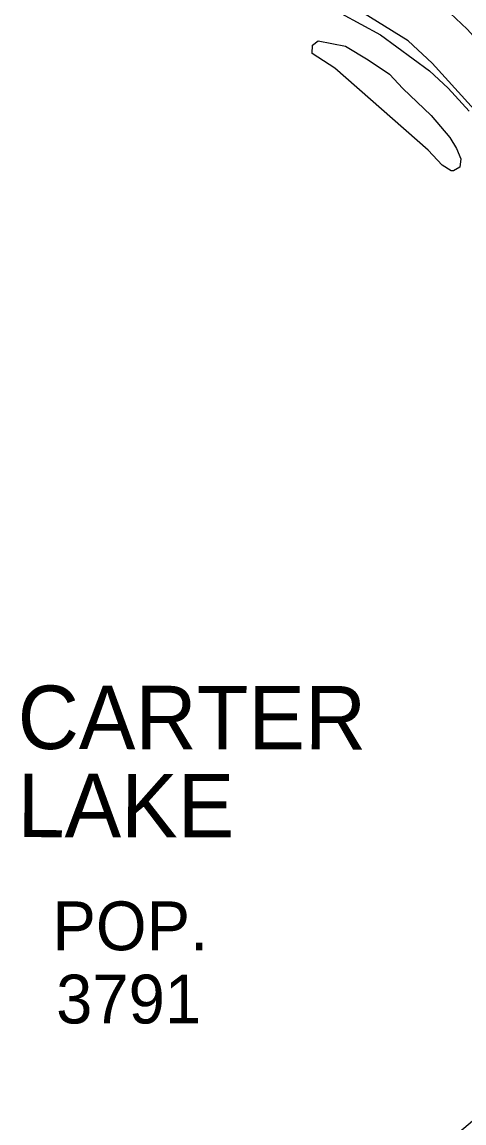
# Model space of a CAD drawing. Extents: x -132.8 to -73.3, y -60 to -26.
# Drawn here: x -124.807 to -123.901, y -47.631 to -45.375 of the extents above; entities that cross this region are included whole.
import ezdxf

# ---------------------------------------------------------------- set-up
doc = ezdxf.new("R2010")
doc.units = 0
for name, color, linetype in [('tdCoClipBndry', 7, 'Continuous'), ('tdCoCoBndry', 7, 'Continuous'), ('tdCoCorpPopTxt', 7, 'Continuous'), ('tdCoCorpTxt', 7, 'Continuous'), ('tdCoHydroRiver', 7, 'Continuous'), ('tdCoSectLine', 7, 'Continuous'), ('tdCoSectLinePart', 7, 'Continuous'), ('tdCoStBndry', 7, 'Continuous'), ('tdCoStBndryPart', 7, 'Continuous'), ('tdCoTwpBndryShd', 7, 'Continuous')]:
    doc.layers.add(name, color=color, linetype=linetype)

msp = doc.modelspace()

# ---------------------------------------------------------------- linework, layer by layer
at = {"layer": 'tdCoClipBndry'}
msp.add_lwpolyline([(-123.9235, -47.6606), (-123.8605, -47.607), (-123.7081, -47.4421), (-123.5655, -47.2993), (-123.5439, -47.2717), (-123.5256, -47.2444), (-123.4605, -47.0645), (-123.4272, -46.8921), (-123.4272, -46.7296), (-123.4382, -46.5607), (-123.4888, -46.1919), (-123.5022, -46.1438), (-123.564, -45.9554), (-123.6109, -45.845), (-123.7196, -45.7413), (-123.7728, -45.6723), (-123.9659, -45.4596), (-124.0151, -45.4132), (-124.1267, -45.3442)], dxfattribs=at)
at = {"layer": 'tdCoCoBndry'}
msp.add_line((-123.8941, -45.3896), (-123.9523, -45.3347), dxfattribs=at)
for points in [[(-123.9526, -45.3347), (-123.8945, -45.3896)], [(-123.8941, -45.3896), (-123.9523, -45.3347)]]:
    msp.add_lwpolyline(points, dxfattribs=at)
at = {"layer": 'tdCoHydroRiver'}
for points in [[(-124.1528, -45.3577), (-124.072, -45.401), (-123.9715, -45.4749), (-123.9331, -45.5107), (-123.8902, -45.5577)], [(-123.9268, -45.6797), (-123.9454, -45.6681), (-123.9745, -45.6373), (-124.1655, -45.4694), (-124.212, -45.4396), (-124.2115, -45.4223), (-124.2002, -45.4132), (-124.1437, -45.4242), (-124.0971, -45.4524), (-124.0538, -45.482), (-124.0262, -45.5112), (-123.9678, -45.5665), (-123.9296, -45.6118), (-123.916, -45.6343), (-123.9072, -45.655), (-123.9092, -45.6723), (-123.9221, -45.6798), (-123.9268, -45.6797)]]:
    msp.add_lwpolyline(points, dxfattribs=at)
at = {"layer": 'tdCoSectLine'}
msp.add_lwpolyline([(-124.0216, -45.2888), (-123.9741, -45.3233), (-123.9526, -45.3347), (-123.8945, -45.3896), (-123.8566, -45.4314), (-123.792, -45.5024), (-123.7709, -45.5257), (-123.7272, -45.5738), (-123.696, -45.6082)], dxfattribs=at)
at = {"layer": 'tdCoSectLinePart'}
msp.add_lwpolyline([(-124.0216, -45.2888), (-123.9741, -45.3233), (-123.9526, -45.3347), (-123.8945, -45.3896), (-123.8566, -45.4314), (-123.792, -45.5024), (-123.7709, -45.5257), (-123.7272, -45.5738), (-123.696, -45.6082)], dxfattribs=at)
at = {"layer": 'tdCoStBndry'}
msp.add_lwpolyline([(-123.9526, -45.3347), (-123.8945, -45.3896)], dxfattribs=at)
at = {"layer": 'tdCoStBndryPart'}
msp.add_lwpolyline([(-123.9526, -45.3347), (-123.8945, -45.3896)], dxfattribs=at)
at = {"layer": 'tdCoTwpBndryShd'}
msp.add_lwpolyline([(-123.8945, -45.3896), (-123.9526, -45.3347)], dxfattribs=at)

# ---------------------------------------------------------------- texts
at = {"layer": 'tdCoCorpPopTxt'}
for s, p in [('POP.', (-124.745, -47.2769)), ('3791', (-124.7374, -47.4269))]:
    msp.add_text(s, height=0.1, dxfattribs=at).set_placement(p)
at = {"layer": 'tdCoCorpTxt'}
for s, p in [('CARTER', (-124.8163, -46.8645)), ('LAKE', (-124.8166, -47.0451))]:
    msp.add_text(s, height=0.13, rotation=359.9068, dxfattribs=at).set_placement(p)

doc.saveas('drawing.dxf')
